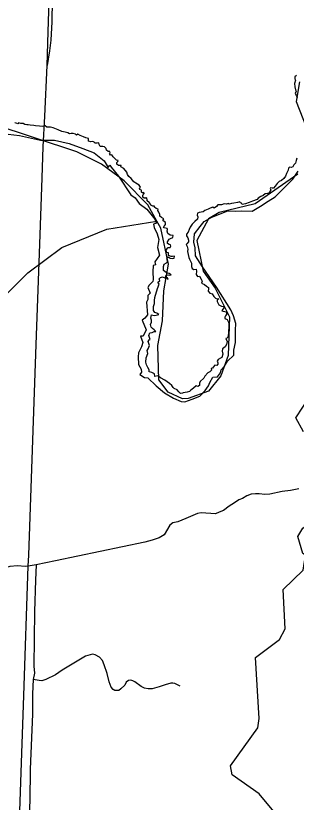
# Model space of a CAD drawing. Extents: x 2104537 to 2336408, y 34176 to 229611.
# Drawn here: x 2291229 to 2294016, y 140760 to 148587 of the extents above; entities that cross this region are included whole.
import ezdxf

# ---------------------------------------------------------------- set-up
doc = ezdxf.new("R2010")
doc.units = 0
for name, color, linetype in [('Exist Hydrographic Creek Double Shore', 7, 'Continuous'), ('Exist Hydrographic Creek Single Shore', 7, 'Continuous'), ('Exist Hydrographic Misc Water Feature', 7, 'Continuous'), ('Exist Railroad Mainline', 7, 'Continuous'), ('Exist Railroad Siding', 7, 'Continuous'), ('Exist Road Non-System Type 51', 7, 'Continuous')]:
    doc.layers.add(name, color=color, linetype=linetype)

msp = doc.modelspace()

# ---------------------------------------------------------------- linework, layer by layer
at = {"layer": 'Exist Hydrographic Creek Double Shore'}
for points in [[(2294017.5, 147992), (2294002.8, 147980.5), (2294001.8, 147959.5), (2294007, 147945.9), (2293999.7, 147913.3), (2294001.8, 147879.8), (2294008.1, 147849.4), (2294015.4, 147835.7), (2294004.9, 147812.1), (2294014.4, 147798.5), (2294025.9, 147773.3)], [(2291719.9, 147430.3), (2291686.4, 147435.5), (2291650.8, 147452.3), (2291600.5, 147471.7), (2291575.3, 147478), (2291537.6, 147480.1), (2291520.8, 147490.6), (2291495.6, 147486.4), (2291465.2, 147488.5), (2291426.5, 147491.7), (2291407.6, 147495.9), (2291374.1, 147498), (2291354.1, 147502.2), (2291338.4, 147502.2), (2291319.6, 147506.4), (2291301.7, 147514.7), (2291278.7, 147514.7), (2291255.6, 147521), (2291251.4, 147510.5), (2291232.6, 147516.8), (2291218.9, 147523.1)], [(2291152.9, 147409.9), (2291266.1, 147395.2), (2291475.7, 147349), (2291614.1, 147349), (2291760.8, 147315.4), (2291895, 147265.1), (2292008.2, 147223.1), (2292108.8, 147143.4), (2292146.5, 147076.3), (2292163.3, 147101.5), (2292175.9, 147080.5), (2292251.4, 146992.4), (2292372.9, 146805.7), (2292414.9, 146776.3), (2292456.8, 146717.6), (2292532.3, 146663), (2292611.9, 146562.3), (2292628.7, 146524.5), (2292599.3, 146512), (2292603.5, 146478.4), (2292632.9, 146415.5), (2292649.7, 146360.9), (2292637.1, 146281.2), (2292658, 146205.7), (2292611.9, 146138.5), (2292616.1, 146109.2), (2292595.1, 146100.8), (2292591, 146037.8), (2292595.1, 145962.3), (2292591, 145941.3), (2292553.2, 145907.8), (2292540.6, 145882.6), (2292565.8, 145828.1), (2292540.6, 145802.9), (2292540.6, 145765.1), (2292528.1, 145735.7), (2292536.5, 145612), (2292511.3, 145578.4), (2292486.1, 145557.4), (2292523.9, 145460.9), (2292494.5, 145398), (2292469.4, 145398), (2292490.3, 145335.1), (2292477.8, 145293.1), (2292448.4, 145234.4), (2292444.2, 145192.4), (2292448.4, 145116.9), (2292473.6, 145070.7), (2292477.8, 145041.4), (2292461, 145016.2), (2292507.1, 144986.8), (2292540.6, 144982.6), (2292624.5, 144902.9), (2292708.3, 144835.8), (2292796.4, 144781.2), (2292871.9, 144747.7), (2292909.6, 144743.5), (2292980.9, 144772.8), (2293056.3, 144802.2), (2293110.8, 144856.7), (2293144.4, 144902.9), (2293157, 144936.5), (2293186.3, 144991), (2293232.4, 144995.2), (2293261.8, 145033), (2293270.2, 145062.3), (2293303.7, 145100.1), (2293333, 145150.4), (2293395.9, 145209.2), (2293395.9, 145259.5), (2293412.7, 145335.1), (2293412.7, 145410.6), (2293412.7, 145456.7), (2293416.9, 145523.9), (2293391.7, 145599.4), (2293366.6, 145662.3), (2293224, 145886.8), (2293085.7, 146088.2), (2293014.4, 146197.3), (2293010.2, 146277), (2292997.6, 146335.7), (2293006, 146415.5), (2293060.5, 146491), (2293102.5, 146541.3), (2293177.9, 146583.3), (2293337.2, 146646.2), (2293416.9, 146642), (2293471.4, 146646.2), (2293576.2, 146642), (2293660.1, 146692.4), (2293735.5, 146742.7), (2293806.8, 146784.7), (2293907.4, 146889.6), (2293982.9, 146960.9)], [(2292768.1, 146369.3), (2292791.2, 146381.9), (2292794.3, 146400.8), (2292763.9, 146403.4), (2292738.8, 146419.1), (2292733.5, 146443.3), (2292737.7, 146459), (2292734.6, 146471.6), (2292704.2, 146475.8), (2292696.8, 146487.3), (2292708.4, 146497.8), (2292715.7, 146511.4), (2292717.8, 146529.3), (2292705.2, 146539.8), (2292690.5, 146551.3), (2292696.8, 146558.6), (2292698.9, 146567), (2292676.9, 146579.6), (2292661.2, 146594.3), (2292662.2, 146610), (2292650.7, 146631), (2292640.2, 146649.4), (2292644.4, 146663), (2292624.5, 146670.4), (2292608.8, 146682.9), (2292608.8, 146691.3), (2292591, 146693.4), (2292571, 146701.8), (2292566.9, 146712.3), (2292558.5, 146724.9), (2292553.2, 146730.1), (2292534.4, 146744.8), (2292534.4, 146756.4), (2292532.3, 146772.1), (2292524.9, 146779.4), (2292517.6, 146772.1), (2292506.1, 146771.1), (2292490.3, 146782.6), (2292491.4, 146797.3), (2292495.6, 146808.8), (2292504, 146819.3), (2292501.9, 146832.9), (2292490.3, 146823), (2292477.8, 146830.3), (2292477.8, 146840.8), (2292479.9, 146851.3), (2292462, 146857.6), (2292459.9, 146871.2), (2292466.2, 146875.4), (2292468.3, 146880.7), (2292454.7, 146900.6), (2292422.2, 146922.6), (2292402.3, 146933.1), (2292389.7, 146949.9), (2292376.1, 146967.7), (2292354.1, 146986.6), (2292339.4, 147007.6), (2292332.1, 147031.7), (2292303.8, 147065.8), (2292274.4, 147084.7), (2292277.6, 147096.2), (2292249.3, 147098.3), (2292232.5, 147110.9), (2292234.6, 147127.7), (2292241.9, 147138.2), (2292245.1, 147147.6), (2292231.4, 147150.8), (2292213.6, 147166.5), (2292196.9, 147183.3), (2292185.3, 147202.2), (2292171.7, 147201.1), (2292160.2, 147215.8), (2292167.5, 147222.1), (2292165.4, 147234.7), (2292148.6, 147235.7), (2292129.8, 147249.4), (2292126.6, 147266.1), (2292112, 147282.4), (2292095.2, 147286.6), (2292069, 147287.6), (2292059.5, 147305.5), (2292054.3, 147322.3), (2292037.5, 147320.2), (2292019.7, 147319.1), (2292008.2, 147330.7), (2291995.6, 147335.9), (2291974.6, 147331.7), (2291952.6, 147339), (2291951.6, 147351.6), (2291952.6, 147364.2), (2291926.4, 147371.6), (2291902.3, 147382.1), (2291868.8, 147396.7), (2291844.7, 147407.2), (2291833.1, 147398.8), (2291822.7, 147409.3), (2291799.6, 147415.6), (2291780.7, 147414.6), (2291761.9, 147412.5), (2291747.2, 147421.9), (2291719.9, 147430.3)], [(2294022.7, 147170.2), (2294014.4, 147147.1), (2294008.1, 147120.9), (2293990.2, 147104.1), (2293980.8, 147083.1), (2293966.1, 147075.8), (2293948.3, 147080), (2293937.8, 147069.5), (2293936.8, 147051.6), (2293919, 147016), (2293908.5, 146991.9), (2293892.8, 146967.7), (2293868.7, 146948.8), (2293844.6, 146937.3), (2293826.7, 146917.4), (2293805.8, 146891.2), (2293788, 146872.3), (2293775.4, 146871.2), (2293759.7, 146875.4), (2293755.5, 146867), (2293762.8, 146855.5), (2293754.4, 146839.8), (2293745, 146824), (2293729.3, 146817.7), (2293707.2, 146816.7), (2293688.4, 146799.9), (2293664.3, 146787.3), (2293637, 146771.6), (2293628.6, 146757.9), (2293581.5, 146742.2), (2293549, 146729.6), (2293511.2, 146716.5), (2293478.7, 146710.2), (2293471.4, 146720.7), (2293457.8, 146725.9), (2293453.6, 146736.4), (2293432.6, 146728), (2293394.9, 146721.7), (2293372.9, 146717.6), (2293349.8, 146712.3), (2293342.5, 146717.6), (2293322.6, 146711.3), (2293298.5, 146714.4), (2293272.3, 146707.1), (2293252.3, 146706), (2293236.6, 146706), (2293225.1, 146688.2), (2293211.5, 146677.7), (2293198.9, 146673.5), (2293187.4, 146680.8), (2293159.1, 146672.4), (2293141.2, 146662), (2293107.7, 146648.3), (2293090.9, 146636.8)], [(2293982.9, 146960.9), (2294033.2, 147040.6)], [(2293090.9, 146636.8), (2293051.1, 146630.5), (2293033.3, 146624.2), (2293031.2, 146604.3), (2293038.5, 146586.4), (2293033.3, 146562.3), (2293007.1, 146541.3), (2292983, 146512), (2292961, 146484.7), (2292952.6, 146459.5), (2292943.1, 146433.3), (2292924.3, 146413.4), (2292924.3, 146397.6), (2292939, 146377.7), (2292945.2, 146352.5), (2292944.2, 146338.9), (2292928.5, 146319), (2292921.1, 146309.5), (2292931.6, 146290.6), (2292940, 146262.8), (2292934.8, 146239.8), (2292942.1, 146210.4), (2292947.3, 146182.1), (2292954.7, 146164.2), (2292973.5, 146126.5), (2292975.6, 146092.9), (2292980.9, 146071.9), (2292998.7, 146063.5), (2293022.8, 146065.6), (2293024.9, 146046.8), (2293021.8, 146011.1), (2293034.3, 145993.3), (2293055.3, 145995.4), (2293070, 145966.5), (2293082.5, 145945.5), (2293074.2, 145927.7), (2293104.6, 145912), (2293125.5, 145897.3), (2293145.4, 145883.6), (2293145.4, 145871.1), (2293140.2, 145844.8), (2293158, 145826), (2293181.1, 145818.6), (2293196.8, 145792.4), (2293212.5, 145775.6), (2293231.4, 145771.4), (2293245, 145770.4), (2293230.3, 145757.8), (2293231.4, 145744.1), (2293247.1, 145711.1), (2293272.3, 145697.5), (2293296.4, 145695.4), (2293299.5, 145684.9), (2293286.9, 145666), (2293275.4, 145650.3), (2293289, 145648.2), (2293304.8, 145642.9), (2293318.4, 145639.8), (2293324.7, 145619.8), (2293313.1, 145602), (2293304.8, 145587.3), (2293306.9, 145573.7), (2293331, 145564.2), (2293342.5, 145539.1), (2293346.7, 145521.2), (2293346.7, 145496.1), (2293341.4, 145436.8), (2293339.3, 145399), (2293328.9, 145379.1), (2293317.3, 145374.9), (2293327.8, 145346.6), (2293322.6, 145314.1), (2293310, 145291), (2293296.4, 145281.6), (2293283.8, 145272.1), (2293278.6, 145250.1), (2293284.8, 145220.7), (2293276.5, 145185.6), (2293261.8, 145179.3), (2293240.8, 145167.8), (2293229.3, 145151), (2293235.6, 145134.2), (2293236.6, 145118.5), (2293226.1, 145105.9), (2293207.3, 145109), (2293191.6, 145091.2), (2293185.3, 145078.6), (2293169.5, 145075.4), (2293173.7, 145059.7), (2293155.9, 145044), (2293138.1, 145033.5), (2293106.7, 145001), (2293098.3, 144981), (2293062.6, 144948.5), (2293053.2, 144930.2), (2293053.2, 144908.1), (2293036.4, 144897.7), (2293021.8, 144905), (2292995.5, 144881.9), (2292968.3, 144860.9), (2292954.7, 144848.4)], [(2292954.7, 144848.4), (2292930.6, 144841), (2292892.8, 144833.7), (2292885.5, 144832.6), (2292866.6, 144828.4), (2292848.8, 144846.3), (2292832, 144863), (2292802.7, 144876.7), (2292793.3, 144887.2), (2292778.6, 144909.2), (2292757.6, 144928.1), (2292710.5, 144960.6), (2292668.5, 144982.6), (2292640.2, 145003.6), (2292611.9, 144997.8), (2292608.8, 145024), (2292582.6, 145036.6), (2292555.3, 145044), (2292553.2, 145065), (2292542.7, 145085.9), (2292528.1, 145112.2), (2292521.8, 145139.4), (2292526, 145182.4), (2292540.7, 145227.5), (2292534.4, 145254.8), (2292545.9, 145272.6), (2292556.4, 145304.1), (2292543.8, 145346.6), (2292553.2, 145361.3), (2292564.8, 145366.5), (2292557.4, 145385.4), (2292550.1, 145406.4), (2292560.6, 145430.5), (2292584.7, 145435.8), (2292603.5, 145444.1), (2292619.3, 145446.2), (2292605.6, 145460.9), (2292586.8, 145473.5), (2292573.1, 145489.3), (2292567.9, 145514.4), (2292577.3, 145539.6), (2292578.4, 145559.5), (2292571, 145576.3), (2292576.3, 145610.4), (2292591, 145608.3), (2292611.9, 145605.2), (2292638.1, 145612.5), (2292650.7, 145615.6), (2292629.7, 145626.1), (2292610.9, 145635.6), (2292596.2, 145653.4), (2292596.2, 145695.4), (2292607.7, 145722.6), (2292607.7, 145752), (2292611.9, 145783.5), (2292636, 145872.1), (2292654.9, 145915.1), (2292642.3, 145937.1), (2292660.1, 145950.8), (2292652.8, 145967.6), (2292667.5, 145983.3), (2292687.4, 145990.6), (2292709.4, 145979.6), (2292729.3, 145974.4), (2292741.9, 145963.9), (2292736.7, 145977.5), (2292717.8, 145989.1), (2292727.2, 146006.9), (2292741.9, 146010), (2292760.8, 146004.8), (2292773.3, 146010), (2292752.4, 146023.7), (2292733.5, 146024.7), (2292722, 146032.1), (2292696.8, 146053.1), (2292696.8, 146090.8), (2292703.1, 146116), (2292726.2, 146127.5), (2292737.7, 146139.1), (2292732.5, 146165.3), (2292730.4, 146177.9), (2292744, 146187.3), (2292761.8, 146175.3), (2292788, 146171.1), (2292801.6, 146175.3), (2292805.8, 146193.1), (2292788, 146191), (2292772.3, 146189.9), (2292748.2, 146201.5), (2292747.1, 146227.7), (2292730.4, 146231.9), (2292723, 146259.2), (2292742.9, 146280.1), (2292763.9, 146280.1), (2292771.2, 146292.7), (2292767.1, 146308.5), (2292752.4, 146310.6), (2292736.7, 146322.1), (2292735.6, 146336.8), (2292754.5, 146363), (2292768.1, 146369.3)]]:
    msp.add_lwpolyline(points, dxfattribs=at)
at = {"layer": 'Exist Hydrographic Creek Single Shore'}
for points in [[(2292631.6, 146541.4), (2292542.6, 146704.2), (2292307.6, 146944.9), (2292080.4, 147110), (2291837.4, 147232.7), (2291002.4, 147508), (2290751.4, 147630.9), (2290533.5, 147792.6), (2290400.4, 148024.1)], [(2294047.5, 147928), (2294015.5, 147735.1), (2294118.6, 147470.7)], [(2294030.4, 147009.9), (2293608.4, 146716.3), (2293251.4, 146628.1), (2293143.6, 146567.9), (2293029.6, 146350.4), (2293090.5, 146044.1), (2293208.6, 145877.9), (2293352.5, 145589.7), (2293339.6, 145206.2), (2293266.6, 145004.2), (2293143.6, 144852.5), (2292943.5, 144777.6), (2292885.4, 144775.5), (2292743.5, 144840.5), (2292650.4, 144963.6), (2292639.6, 145305), (2292686.5, 145550.1), (2292700.5, 145848.3), (2292747.4, 146116.4), (2292669.5, 146472.1), (2292631.6, 146541.4)], [(2294088.5, 144447.1), (2294011.6, 144586.4), (2294151.6, 144796.9)], [(2293824.6, 140627.8), (2293647.6, 140844.5), (2293379.6, 141033.3), (2293361.6, 141122.2), (2293632.6, 141500.7), (2293648.6, 141592.2), (2293609.5, 142199.8), (2293849.6, 142378.9), (2293906.6, 142486), (2293886.5, 142876.7), (2294084.6, 143069.6), (2294108.6, 143220.1), (2294082.5, 143236.9), (2294031.5, 143405.3), (2294080.5, 143486.3), (2294171.5, 143556.7), (2294304.6, 143557.4), (2294447.5, 143423.4), (2294581.6, 143368.3), (2294764.5, 143400.9), (2294847.6, 143487.9), (2294853.5, 143694.4), (2295076.6, 143870.5), (2295124.6, 144072.9)]]:
    msp.add_lwpolyline(points, dxfattribs=at)
at = {"layer": 'Exist Hydrographic Misc Water Feature'}
msp.add_lwpolyline([(2289553.5, 142186.4), (2289532.4, 142603.3), (2289752.4, 143104.2), (2290107.6, 143490.9), (2290305.5, 143644.5), (2290412.5, 143770.4), (2290499.4, 144277.1), (2290788.6, 144632.3), (2291048.6, 145234.1), (2291061.5, 145673.4), (2291110.5, 145790.5), (2291349.6, 146028.6), (2291688.5, 146281.2), (2292133.9, 146464.8), (2292631.6, 146541.4)], dxfattribs=at)
at = {"layer": 'Exist Railroad Mainline'}
for points in [[(2291540.6, 148093.5), (2291551.7, 148427.6), (2291581.3, 149349.6), (2291583.1, 149402.5), (2291606.8, 150105.8), (2291632.1, 150840.1), (2291657.3, 151600.2), (2291676.4, 152126.3), (2291687.3, 152504.2)], [(2291193.9, 138388.1), (2291202.3, 138705.2), (2291240.5, 139799.3), (2291274.9, 140863.7), (2291308.5, 141821.8), (2291353.9, 143110.4), (2291357.8, 143220.1), (2291399.9, 144364.6), (2291431.1, 145314.6), (2291468.1, 146312.9), (2291492.4, 146973.1), (2291501.7, 147283.2), (2291517.1, 147589.2), (2291540.6, 148093.5)]]:
    msp.add_lwpolyline(points, dxfattribs=at)
at = {"layer": 'Exist Railroad Siding'}
msp.add_lwpolyline([(2291687.3, 152504.2), (2291704.8, 152322.5), (2291711.8, 152212.5), (2291703.7, 151998.5), (2291687.6, 151586.5), (2291670.3, 151016.4), (2291654.2, 150590), (2291637, 150072.1), (2291624.4, 149695.8), (2291612.9, 149400.7), (2291606.3, 149231.7), (2291592.6, 148743.9), (2291586.7, 148525.9), (2291578.3, 148345.7), (2291565.4, 148237.7), (2291540.6, 148093.5)], dxfattribs=at)
at = {"layer": 'Exist Road Non-System Type 51'}
msp.add_line((2291431.7, 143122.9), (2291353.9, 143110.4), dxfattribs=at)
for points in [[(2294042.1, 143878), (2293960.1, 143862.8), (2293876.6, 143852), (2293752.7, 143826.2), (2293702.8, 143821.5), (2293646.5, 143828.9), (2293610.8, 143830.2), (2293568.8, 143827.8), (2293524.8, 143811.2), (2293483.3, 143784.5), (2293445.3, 143770.1), (2293401.8, 143739.5), (2293348.3, 143706.7), (2293293, 143664.2), (2293249.1, 143647.6), (2293213.4, 143630.9), (2293071.2, 143638.9), (2293035.3, 143634.4), (2292917.9, 143582.9), (2292838.2, 143551.9), (2292790.5, 143541.4), (2292760.5, 143518.7), (2292703.8, 143420), (2292654.4, 143391.5), (2292582.8, 143368.6), (2292510.9, 143347.4), (2291844.7, 143210.7), (2291623.3, 143161.5), (2291431.7, 143122.9)], [(2291353.9, 143110.4), (2291324.1, 143105.6), (2291245.8, 143112.4), (2291169.9, 143105.6), (2290622, 142946), (2290105.5, 142829), (2289865.9, 142789.7), (2289800, 142786.7), (2289683.8, 142801.4), (2289346.9, 142850.9), (2289226.7, 142861.1), (2289200.3, 142850.5), (2289175.3, 142828.7), (2289147.8, 142783.9), (2289103.8, 142645.7), (2289079.6, 142527.1)], [(2291431.7, 143122.9), (2291424.1, 142968.9), (2291416.2, 142658.7), (2291409.6, 142114.7), (2291414.5, 142044.7), (2291403.4, 141982.6)], [(2292862.7, 141914.4), (2292808.4, 141941.4), (2292790.1, 141945.3), (2292770.1, 141945.1), (2292714.4, 141930.4), (2292654.6, 141907.6), (2292584, 141889.3), (2292545, 141888.1), (2292509, 141895.3), (2292476.6, 141913), (2292413.8, 141958.2), (2292393.1, 141969.4), (2292371.8, 141973.8), (2292347.8, 141971.3), (2292327.8, 141955.3), (2292312.5, 141927), (2292274.8, 141890.4), (2292253.1, 141874), (2292237, 141872.1), (2292215.1, 141873.5), (2292196.8, 141881.4), (2292176.6, 141905), (2292158, 141958.9), (2292136.7, 142042.6), (2292107.5, 142128.1), (2292089.9, 142171.1), (2292060.4, 142205.4), (2292018.2, 142228.9), (2291994.7, 142232.6), (2291968.1, 142228.2), (2291922.5, 142213.7), (2291690.2, 142074.5), (2291623.1, 142027.6), (2291529.3, 141980.5), (2291489.8, 141969.8), (2291461.6, 141971.3), (2291403.4, 141982.6)], [(2291403.4, 141982.6), (2291395.4, 141838.5), (2291396.1, 141638.4), (2291373.7, 141088.1), (2291367.9, 140774.3), (2291352.2, 140454.2), (2291331.9, 139759.9), (2291325.1, 139373.6), (2291295.3, 138477.4), (2291277.3, 138174.7)]]:
    msp.add_lwpolyline(points, dxfattribs=at)

doc.saveas('drawing.dxf')
